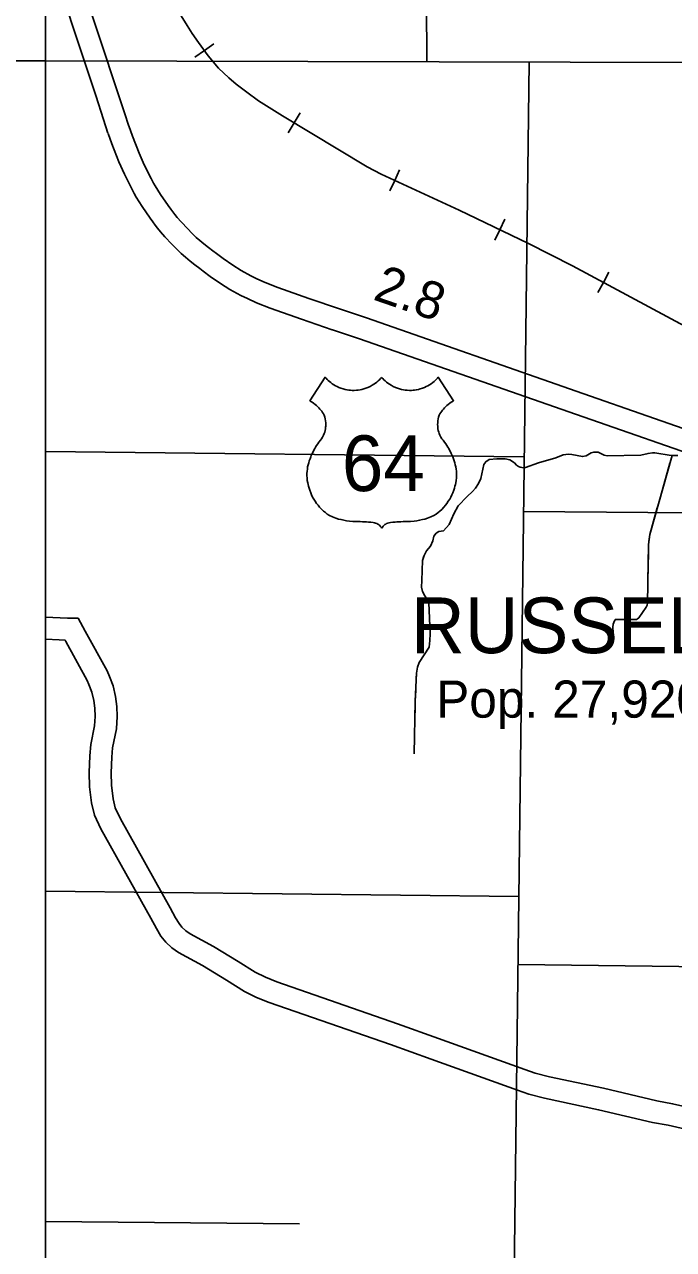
# Model space of a CAD drawing. Extents: x 1374139 to 1377472, y 1168351 to 1170484.
# Drawn here: x 1375085.2 to 1375232.8, y 1169137.4 to 1169416 of the extents above; entities that cross this region are included whole.
import ezdxf

# ---------------------------------------------------------------- set-up
doc = ezdxf.new("R2010")
doc.units = 0
for name, color, linetype in [('14', 7, 'Continuous'), ('26', 7, 'Continuous'), ('Default', 7, 'Continuous')]:
    doc.layers.add(name, color=color, linetype=linetype)

msp = doc.modelspace()

# ---------------------------------------------------------------- linework, layer by layer
at = {"layer": '14'}
msp.add_line((1375030, 1169407.74), (1375090, 1169407.73), dxfattribs=at)
at = {"layer": '26'}
msp.add_lwpolyline([(1375090, 1169579.43), (1376597.43, 1169579.43), (1376597.43, 1168653.79), (1375090, 1168653.79)], close=True, dxfattribs=at)
at = {"layer": 'Default'}
for p, q in [((1375126.12, 1169410.08), (1375128.29, 1169411.59)), ((1375126.12, 1169410.08), (1375123.96, 1169408.56)), ((1375941.96, 1169405.45), (1375090, 1169407.73)), ((1375146.51, 1169393.64), (1375147.87, 1169395.9)), ((1375146.51, 1169393.64), (1375145.15, 1169391.38)), ((1375169.41, 1169380.54), (1375168.3, 1169378.15)), ((1375169.41, 1169380.54), (1375170.52, 1169382.94)), ((1375193.31, 1169369.33), (1375194.45, 1169371.71)), ((1375193.31, 1169369.33), (1375192.17, 1169366.95)), ((1375216.83, 1169357.34), (1375218.08, 1169359.67)), ((1375216.83, 1169357.34), (1375215.58, 1169355.02)), ((1375155.24, 1169346.57), (1375155.21, 1169346.58))]:
    msp.add_line(p, q, dxfattribs=at)
for points in [[(1375176.02, 1169529.81), (1375176.66, 1169407.5)], [(1375108.95, 1169392.85), (1375107.94, 1169395.95), (1375106.17, 1169401.4), (1375102.69, 1169411.89), (1375098.14, 1169425.71), (1375095.15, 1169434.67), (1375092.73, 1169442.17), (1375090.73, 1169448.34), (1375090, 1169450.57)], [(1375090, 1169434.33), (1375090.39, 1169433.11), (1375093.4, 1169424.14), (1375097.94, 1169410.33), (1375101.42, 1169399.84), (1375103.19, 1169394.4), (1375104.2, 1169391.29)], [(1375359.5, 1169290.79), (1375348.79, 1169292.9), (1375333.93, 1169296.02), (1375331.12, 1169296.76), (1375329.14, 1169297.45), (1375327.4, 1169298.17), (1375325.1, 1169299.2), (1375209.82, 1169361.1), (1375199.78, 1169366.23), (1375184.08, 1169373.76), (1375166.28, 1169381.99), (1375163.13, 1169383.65), (1375143.9, 1169395.21), (1375138.42, 1169398.64), (1375135.76, 1169400.59), (1375133.37, 1169402.41), (1375131.71, 1169403.89), (1375129.3, 1169406.1), (1375126.97, 1169408.87), (1375124.82, 1169411.94), (1375123.33, 1169413.94), (1375122.18, 1169415.76), (1375120.85, 1169417.96)], [(1375321.15, 1169301.32), (1375209.82, 1169361.1), (1375199.78, 1169366.23), (1375184.08, 1169373.76), (1375166.28, 1169381.99), (1375163.13, 1169383.65), (1375143.9, 1169395.21), (1375138.42, 1169398.64), (1375135.76, 1169400.59), (1375133.37, 1169402.41), (1375131.71, 1169403.89), (1375129.3, 1169406.1), (1375126.97, 1169408.87), (1375124.82, 1169411.94), (1375123.33, 1169413.94), (1375122.18, 1169415.76), (1375120.85, 1169417.96)], [(1375192.44, 1168800.51), (1375199.95, 1169407.44)], [(1375156.84, 1169351.31), (1375149.85, 1169353.72), (1375142.82, 1169356.18), (1375139.92, 1169357.32), (1375138.05, 1169358.2), (1375136.65, 1169358.86), (1375134.47, 1169360.07), (1375132.57, 1169361.26), (1375130.4, 1169362.76), (1375128.85, 1169363.93), (1375128.08, 1169364.5), (1375127.03, 1169365.3), (1375126.01, 1169366.11), (1375125.07, 1169366.88), (1375124.27, 1169367.6), (1375123.28, 1169368.57), (1375122.36, 1169369.5), (1375120.85, 1169371.11), (1375119.93, 1169372.14), (1375119.4, 1169372.78), (1375118.93, 1169373.4), (1375118.46, 1169374.03), (1375117.91, 1169374.81), (1375116.17, 1169377.36), (1375114.9, 1169379.33), (1375114.56, 1169379.95), (1375114, 1169381.02), (1375112.47, 1169384.11), (1375111.29, 1169386.73), (1375109.78, 1169390.64), (1375108.92, 1169392.95)], [(1375155.21, 1169346.58), (1375148.21, 1169349), (1375141.07, 1169351.49), (1375137.94, 1169352.73), (1375135.93, 1169353.67), (1375134.38, 1169354.4), (1375131.93, 1169355.76), (1375129.81, 1169357.08), (1375127.47, 1169358.71), (1375125.86, 1169359.92), (1375125.07, 1169360.5), (1375123.95, 1169361.36), (1375122.87, 1169362.22), (1375121.82, 1169363.08), (1375120.85, 1169363.95), (1375119.76, 1169365.02), (1375118.75, 1169366.03), (1375117.16, 1169367.74), (1375116.14, 1169368.88), (1375115.48, 1169369.68), (1375114.93, 1169370.39), (1375114.41, 1169371.1), (1375113.8, 1169371.96), (1375112.01, 1169374.6), (1375110.62, 1169376.75), (1375110.16, 1169377.57), (1375109.54, 1169378.75), (1375107.95, 1169381.98), (1375106.68, 1169384.8), (1375105.11, 1169388.86), (1375104.24, 1169391.2)], [(1375156.81, 1169351.32), (1375162.98, 1169349.27), (1375210.62, 1169332.61), (1375246.3, 1169320.21), (1375261.51, 1169314.91), (1375273.11, 1169310.87), (1375287.63, 1169305.88), (1375302.7, 1169300.62)], [(1375301.96, 1169295.58), (1375285.99, 1169301.15), (1375271.47, 1169306.14), (1375259.87, 1169310.19), (1375244.66, 1169315.49), (1375208.98, 1169327.88), (1375161.37, 1169344.54), (1375155.24, 1169346.57)], [(1375166.44, 1169335.76), (1375166.18, 1169335.47), (1375165.92, 1169335.21), (1375165.64, 1169334.94), (1375165.33, 1169334.68), (1375165.03, 1169334.45), (1375164.67, 1169334.19), (1375164.28, 1169333.95), (1375163.84, 1169333.71), (1375163.28, 1169333.45), (1375162.85, 1169333.28), (1375162.37, 1169333.12), (1375161.92, 1169333.01), (1375161.51, 1169332.92), (1375161.08, 1169332.86), (1375160.68, 1169332.82), (1375160.14, 1169332.79), (1375159.7, 1169332.8), (1375159.31, 1169332.82), (1375158.94, 1169332.86), (1375158.57, 1169332.91), (1375158.11, 1169333.01), (1375157.67, 1169333.12), (1375157.15, 1169333.29), (1375156.7, 1169333.47), (1375156.3, 1169333.66), (1375155.93, 1169333.85), (1375155.58, 1169334.05), (1375155.2, 1169334.3), (1375154.85, 1169334.56), (1375154.55, 1169334.81), (1375154.29, 1169335.03), (1375154.03, 1169335.29), (1375153.78, 1169335.55), (1375153.57, 1169335.79), (1375150.11, 1169330.44), (1375150.36, 1169330.29), (1375150.65, 1169330.1), (1375150.93, 1169329.9), (1375151.3, 1169329.61), (1375151.6, 1169329.35), (1375151.86, 1169329.11), (1375152.13, 1169328.84), (1375152.4, 1169328.53), (1375152.6, 1169328.29), (1375152.79, 1169328.04), (1375152.99, 1169327.77), (1375153.18, 1169327.48), (1375153.36, 1169327.14), (1375153.5, 1169326.72), (1375153.6, 1169326.31), (1375153.67, 1169325.86), (1375153.71, 1169325.45), (1375153.73, 1169325.06), (1375153.72, 1169324.69), (1375153.69, 1169324.39), (1375153.65, 1169324.02), (1375153.58, 1169323.68), (1375153.48, 1169323.31), (1375153.38, 1169322.99), (1375153.23, 1169322.62), (1375153.01, 1169322.15), (1375152.78, 1169321.78), (1375152.5, 1169321.44), (1375152.16, 1169321.01), (1375151.89, 1169320.63), (1375151.63, 1169320.24), (1375151.39, 1169319.87), (1375151.2, 1169319.54), (1375151.02, 1169319.22), (1375150.83, 1169318.85), (1375150.62, 1169318.41), (1375150.43, 1169317.98), (1375150.3, 1169317.67), (1375150.15, 1169317.26), (1375149.98, 1169316.76), (1375149.85, 1169316.35), (1375149.72, 1169315.89), (1375149.6, 1169315.37), (1375149.53, 1169314.9), (1375149.47, 1169314.41), (1375149.44, 1169313.88), (1375149.44, 1169313.38), (1375149.46, 1169312.89), (1375149.52, 1169312.31), (1375149.61, 1169311.77), (1375149.7, 1169311.36), (1375149.79, 1169311), (1375149.91, 1169310.59), (1375150.07, 1169310.08), (1375150.3, 1169309.46), (1375150.49, 1169309.01), (1375150.72, 1169308.54), (1375150.97, 1169308.09), (1375151.3, 1169307.56), (1375151.64, 1169307.08), (1375151.96, 1169306.66), (1375152.33, 1169306.23), (1375152.81, 1169305.73), (1375153.22, 1169305.35), (1375153.64, 1169305)], [(1375166.44, 1169335.76), (1375166.7, 1169335.47), (1375166.95, 1169335.21), (1375167.24, 1169334.94), (1375167.55, 1169334.68), (1375167.85, 1169334.45), (1375168.21, 1169334.19), (1375168.59, 1169333.95), (1375169.04, 1169333.71), (1375169.6, 1169333.45), (1375170.03, 1169333.28), (1375170.51, 1169333.12), (1375170.96, 1169333.01), (1375171.37, 1169332.92), (1375171.8, 1169332.86), (1375172.2, 1169332.82), (1375172.74, 1169332.79), (1375173.18, 1169332.8), (1375173.57, 1169332.82), (1375173.93, 1169332.86), (1375174.3, 1169332.91), (1375174.77, 1169333.01), (1375175.2, 1169333.12), (1375175.73, 1169333.29), (1375176.18, 1169333.47), (1375176.58, 1169333.66), (1375176.95, 1169333.85), (1375177.29, 1169334.05), (1375177.68, 1169334.3), (1375178.03, 1169334.56), (1375178.33, 1169334.81), (1375178.59, 1169335.03), (1375178.85, 1169335.29), (1375179.1, 1169335.55), (1375179.31, 1169335.79), (1375182.77, 1169330.44), (1375182.52, 1169330.29), (1375182.23, 1169330.1), (1375181.95, 1169329.9), (1375181.58, 1169329.61), (1375181.28, 1169329.35), (1375181.02, 1169329.11), (1375180.75, 1169328.84), (1375180.47, 1169328.53), (1375180.28, 1169328.29), (1375180.08, 1169328.04), (1375179.89, 1169327.77), (1375179.69, 1169327.48), (1375179.52, 1169327.14), (1375179.38, 1169326.72), (1375179.28, 1169326.31), (1375179.2, 1169325.86), (1375179.16, 1169325.45), (1375179.15, 1169325.06), (1375179.16, 1169324.69), (1375179.18, 1169324.39), (1375179.23, 1169324.02), (1375179.3, 1169323.68), (1375179.4, 1169323.31), (1375179.5, 1169322.99), (1375179.64, 1169322.62), (1375179.87, 1169322.15), (1375180.1, 1169321.78), (1375180.38, 1169321.44), (1375180.72, 1169321.01), (1375180.99, 1169320.63), (1375181.25, 1169320.24), (1375181.48, 1169319.87), (1375181.68, 1169319.54), (1375181.85, 1169319.22), (1375182.05, 1169318.85), (1375182.26, 1169318.41), (1375182.45, 1169317.98), (1375182.58, 1169317.67), (1375182.73, 1169317.26), (1375182.9, 1169316.76), (1375183.03, 1169316.35), (1375183.16, 1169315.89), (1375183.27, 1169315.37), (1375183.35, 1169314.9), (1375183.41, 1169314.41), (1375183.44, 1169313.88), (1375183.44, 1169313.38), (1375183.42, 1169312.89), (1375183.36, 1169312.31), (1375183.27, 1169311.77), (1375183.18, 1169311.36), (1375183.09, 1169311), (1375182.97, 1169310.59), (1375182.81, 1169310.08), (1375182.58, 1169309.46), (1375182.38, 1169309.01), (1375182.15, 1169308.54), (1375181.9, 1169308.09), (1375181.58, 1169307.56), (1375181.24, 1169307.08), (1375180.91, 1169306.66), (1375180.54, 1169306.23), (1375180.07, 1169305.73), (1375179.66, 1169305.35), (1375179.24, 1169305)], [(1375198.76, 1169317.67), (1375090, 1169318.93)], [(1375233.77, 1169318.02), (1375232.23, 1169318.01), (1375228.56, 1169318.58), (1375228, 1169318.58), (1375226.98, 1169318.46), (1375225.37, 1169318.07), (1375217.67, 1169317.93), (1375216.99, 1169318.08), (1375215.64, 1169318.71), (1375214.64, 1169318.75), (1375214.06, 1169318.6), (1375212.91, 1169317.92), (1375212.1, 1169317.74), (1375209.69, 1169318.21), (1375208.87, 1169318.26), (1375207.71, 1169318.11), (1375206.02, 1169317.42), (1375202.09, 1169316.29), (1375199.15, 1169315.25), (1375198.69, 1169315.18), (1375197.89, 1169315.31), (1375197.56, 1169315.46), (1375197.1, 1169315.79), (1375196.59, 1169316.32), (1375195.53, 1169316.98), (1375194.51, 1169317.22), (1375192.59, 1169317.2), (1375190.83, 1169317.05), (1375190.08, 1169316.55), (1375189.64, 1169315.9), (1375188.94, 1169312.76), (1375188.48, 1169311.59), (1375187.78, 1169310.59), (1375187.06, 1169309.8), (1375185.86, 1169308.69), (1375183.85, 1169306.51), (1375182.83, 1169304.7), (1375181.79, 1169302.26)], [(1375218.58, 1169276.6), (1375218.91, 1169277.25), (1375219.07, 1169277.67), (1375219.01, 1169278.97), (1375219.07, 1169279.64), (1375219.37, 1169280.41), (1375219.56, 1169280.71), (1375224.01, 1169280.67), (1375224.4, 1169280.69), (1375224.62, 1169280.83), (1375224.88, 1169281.08), (1375226.56, 1169283.47), (1375226.78, 1169283.93), (1375226.85, 1169284.42), (1375227.12, 1169297.72), (1375227.36, 1169299.99), (1375232.46, 1169318.01)], [(1375229.81, 1169308.62), (1375231.96, 1169316.24)], [(1375227.19, 1169298.41), (1375227.36, 1169299.99), (1375229.09, 1169306.08)], [(1375153.64, 1169305), (1375154.07, 1169304.67), (1375154.59, 1169304.33), (1375155.25, 1169304.04), (1375156.01, 1169303.75), (1375156.64, 1169303.54), (1375157.2, 1169303.39), (1375157.84, 1169303.24), (1375158.44, 1169303.13), (1375159.08, 1169303.04), (1375159.89, 1169302.97), (1375160.51, 1169302.95), (1375161.04, 1169302.95), (1375161.55, 1169302.95), (1375162.07, 1169302.93), (1375162.56, 1169302.91), (1375162.98, 1169302.88), (1375163.4, 1169302.84), (1375163.94, 1169302.79), (1375164.47, 1169302.72), (1375164.78, 1169302.68), (1375165.04, 1169302.63), (1375165.36, 1169302.5), (1375165.54, 1169302.4), (1375165.7, 1169302.29), (1375165.91, 1169302.12), (1375166.12, 1169301.91), (1375166.29, 1169301.69), (1375166.44, 1169301.44)], [(1375179.24, 1169305), (1375178.81, 1169304.67), (1375178.29, 1169304.33), (1375177.63, 1169304.04), (1375176.86, 1169303.75), (1375176.24, 1169303.54), (1375175.68, 1169303.39), (1375175.04, 1169303.24), (1375174.44, 1169303.13), (1375173.8, 1169303.04), (1375172.99, 1169302.97), (1375172.37, 1169302.95), (1375171.84, 1169302.95), (1375171.33, 1169302.95), (1375170.81, 1169302.93), (1375170.32, 1169302.91), (1375169.89, 1169302.88), (1375169.47, 1169302.84), (1375168.94, 1169302.79), (1375168.41, 1169302.72), (1375168.1, 1169302.68), (1375167.83, 1169302.63), (1375167.52, 1169302.5), (1375167.34, 1169302.4), (1375167.18, 1169302.29), (1375166.97, 1169302.12), (1375166.76, 1169301.91), (1375166.59, 1169301.69), (1375166.44, 1169301.44)], [(1375924.39, 1169299.41), (1375198.69, 1169305.24)], [(1375173.79, 1169250.1), (1375174.08, 1169262.09), (1375174.33, 1169268.46), (1375174.58, 1169269.83), (1375174.93, 1169270.94), (1375177.19, 1169274.37), (1375177.41, 1169275.88), (1375177.44, 1169277.4), (1375177.15, 1169284.49), (1375176.9, 1169285.1), (1375176.22, 1169286.1), (1375175.72, 1169287.07), (1375175.51, 1169288.07), (1375175.54, 1169289.52), (1375175.72, 1169294.07), (1375176.08, 1169295.25), (1375176.65, 1169296.29), (1375177.51, 1169297.4), (1375178.05, 1169298.58), (1375178.26, 1169299.66), (1375178.8, 1169300.3), (1375179.45, 1169300.69), (1375180.45, 1169300.87), (1375181.79, 1169302.26)], [(1375177.42, 1169297.28), (1375177.51, 1169297.4), (1375178.05, 1169298.58), (1375178.26, 1169299.66), (1375178.8, 1169300.3), (1375179.45, 1169300.69), (1375180.45, 1169300.87), (1375181.79, 1169302.26)], [(1375175.53, 1169289.07), (1375175.54, 1169289.52), (1375175.72, 1169294.07), (1375176.02, 1169295.06)], [(1375226.96, 1169289.93), (1375227.08, 1169295.77)], [(1375090, 1169281.21), (1375093.36, 1169281.03), (1375095.02, 1169280.97), (1375097.42, 1169281), (1375099.02, 1169278.06), (1375104.03, 1169268.98), (1375104.53, 1169267.72), (1375105.35, 1169265.58), (1375105.9, 1169263.17), (1375106.19, 1169260.92), (1375106.27, 1169258.61), (1375106.11, 1169255.84), (1375105.26, 1169251.53), (1375105.05, 1169249.38), (1375104.94, 1169245.84), (1375105, 1169242.98), (1375105.39, 1169239.89), (1375105.88, 1169237.85), (1375107.04, 1169235.37), (1375118.36, 1169215.13), (1375119.58, 1169212.86), (1375120.36, 1169211.52), (1375121.03, 1169210.71), (1375121.89, 1169209.88), (1375122.89, 1169209.17), (1375128.22, 1169206.34), (1375133.82, 1169202.89), (1375137.67, 1169200.48), (1375140.03, 1169199.3), (1375142.63, 1169198.26), (1375170.06, 1169188.72), (1375179.37, 1169185.38), (1375198.95, 1169178.32), (1375201.33, 1169177.52), (1375204.57, 1169176.69), (1375216.83, 1169174.06), (1375229.02, 1169171.21), (1375232.56, 1169170.55), (1375243.77, 1169168.01)], [(1375242.76, 1169163.11), (1375231.55, 1169165.65), (1375227.99, 1169166.31), (1375215.73, 1169169.18), (1375203.43, 1169171.82), (1375199.91, 1169172.72), (1375197.3, 1169173.6), (1375177.68, 1169180.67), (1375168.4, 1169184), (1375140.88, 1169193.57), (1375137.98, 1169194.73), (1375135.21, 1169196.11), (1375131.18, 1169198.64), (1375125.73, 1169202), (1375120.26, 1169204.91), (1375118.69, 1169206.02), (1375117.35, 1169207.31), (1375116.25, 1169208.64), (1375115.22, 1169210.41), (1375113.98, 1169212.72), (1375102.59, 1169233.09), (1375101.14, 1169236.19), (1375100.46, 1169238.99), (1375100.01, 1169242.61), (1375099.94, 1169245.86), (1375100.06, 1169249.7), (1375100.31, 1169252.26), (1375101.14, 1169256.47), (1375101.26, 1169258.66), (1375101.2, 1169260.52), (1375100.98, 1169262.29), (1375100.55, 1169264.12), (1375099.88, 1169265.9), (1375099.5, 1169266.83), (1375094.63, 1169275.66), (1375094.46, 1169275.99), (1375093.14, 1169276.03), (1375090, 1169276.21)], [(1375174.28, 1169267.25), (1375174.33, 1169268.46), (1375174.58, 1169269.83), (1375174.72, 1169270.28)], [(1375173.95, 1169256.7), (1375174.08, 1169262.09), (1375174.17, 1169264.61)], [(1375173.79, 1169250.1), (1375173.88, 1169254.06)], [(1375197.6, 1169217.68), (1375090, 1169218.92)], [(1375197.41, 1169202.24), (1375923.92, 1169193.18)], [(1375147.72, 1169143.22), (1375090, 1169143.79)]]:
    msp.add_lwpolyline(points, dxfattribs=at)

# ---------------------------------------------------------------- texts
msp.add_text('2.8', height=8.448, rotation=340.9755, dxfattribs=at).set_placement((1375164.2, 1169353.53))
for s, height, p in [('64', 12.672, (1375157.38, 1169309.89)), ('RUSSELLVILLE', 12.672, (1375173.08, 1169273.02)), ('Pop. 27,920', 8.448, (1375178.81, 1169258.36))]:
    msp.add_text(s, height=height, dxfattribs=at).set_placement(p)

doc.saveas('drawing.dxf')
